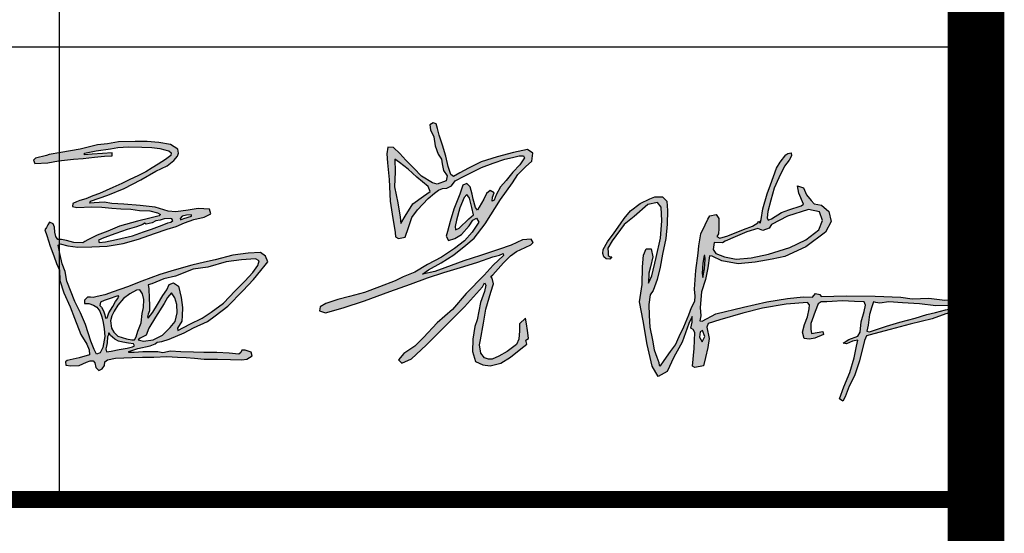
# Model space of a CAD drawing. Extents: x -302077 to 107904, y -9283 to 295706.
# Tile 258 of 297: x 13579 to 15317, y 246846 to 247754. Entities that reach past the tile are written whole.
import ezdxf

# ---------------------------------------------------------------- set-up
doc = ezdxf.new("R2010")
doc.units = 0
doc.header["$LTSCALE"] = 500
doc.header["$MEASUREMENT"] = 0
doc.layers.get('0').update_dxf_attribs({"linetype": 'CONTINUOUS'})
doc.layers.add('PUB_TITLE', color=4, linetype='CONTINUOUS')

# ---------------------------------------------------------------- blocks, each defined once
blk = doc.blocks.new('孟宪瑞')
h = blk.add_hatch(color=3)
h.paths.add_polyline_path([(2326.4, -442.2), (2320.2, -469.1), (2315.8, -505.3), (2317.7, -518.6), (2325.1, -489), (2329.3, -454.7), (2329.1, -442)], flags=16)
h.paths.add_polyline_path([(2392.1, -401.3), (2363.4, -398.6), (2358.8, -423.3), (2367.4, -436.7), (2397.6, -450.3), (2437.4, -459.8), (2489.7, -457.6), (2551.1, -448), (2626.9, -427.9), (2683.3, -404.4), (2730.3, -370.9), (2745.7, -338.7), (2736.1, -308.5), (2697.7, -298.1), (2623.4, -318.4), (2566.2, -344.8), (2557.4, -356.7), (2535.2, -364.4), (2517.9, -356.3), (2479.2, -366.7), (2437.1, -382.4), (2402.2, -395.8)], flags=16)
h.paths.add_polyline_path([(2917.7, -634.2), (2909.6, -631.1), (2903.5, -649.2), (2894.3, -674.8), (2887.6, -711.9), (2882.3, -733.1), (2891.1, -735.5), (2951.7, -719), (2999, -706.7), (3052.7, -695.1), (3094.5, -684.4), (3124.5, -678.9), (3160.6, -671.2), (3197.4, -664.6), (3187.3, -657.4), (3127.3, -655.8), (3070.1, -646.4), (3011.7, -639.5), (2963.4, -633.9), (2932.2, -637.3)], flags=16)
h.paths.add_polyline_path([(2299.4, -708.4), (2296.6, -726.7), (2305.6, -744), (2315, -725.3), (2308.7, -704.7)], flags=16)
h.paths.add_polyline_path([(1991.6, -416.6), (1991.6, -426.7), (1997.9, -431.6), (2003.8, -432.3), (1996.3, -439.6), (1983.9, -438), (1976, -431.1), (1973.3, -418.5), (1974.6, -405.3), (1991.1, -378.5), (2015.2, -348), (2039.6, -317.5), (2053, -299.4), (2076, -274.1), (2111.5, -250.6), (2145.8, -235), (2163.5, -228.6), (2190, -230.9), (2204.4, -246.5), (2205.7, -279.3), (2202.2, -326.7), (2194.6, -377), (2181, -431.4), (2170.6, -475.7), (2158.1, -518.4), (2142.5, -556.4), (2131.9, -570.7), (2125.4, -604), (2124.2, -643.6), (2124.6, -683.6), (2132.5, -730.3), (2136.3, -763.9), (2144, -790.2), (2150.8, -809.1), (2151.2, -819.9), (2155.5, -821), (2169.5, -803.3), (2192.7, -772.8), (2211.1, -750.3), (2226.1, -721.8), (2243.8, -687.9), (2262.5, -647.2), (2273.2, -622), (2286.7, -600.8), (2288.2, -582.8), (2287.6, -558.5), (2295.2, -493), (2306.1, -433.1), (2308.7, -407.5), (2318.4, -365.5), (2334.4, -334.7), (2344.6, -315.5), (2352.2, -304.7), (2374.3, -300.9), (2383.3, -315.5), (2382.3, -349.9), (2379.9, -368.6), (2373.7, -378.2), (2384, -384), (2411.6, -376.9), (2467.5, -357.2), (2499.7, -347.5), (2519.2, -337.1), (2521.8, -330.9), (2527.3, -338.7), (2531.3, -326.2), (2539.1, -289.1), (2556.1, -237.4), (2569.1, -206.2), (2593.6, -148.7), (2606.3, -127.9), (2628.1, -103.9), (2635.5, -99.4), (2646.2, -97.9), (2647.1, -108.4), (2638.3, -123.1), (2621.7, -142.6), (2599.6, -182.9), (2581.7, -218.6), (2567.9, -259.8), (2555.5, -298.8), (2552.5, -320.8), (2555.2, -328.9), (2567.2, -324.7), (2603.4, -304.2), (2629.3, -296.1), (2672.8, -284.9), (2682, -279.1), (2666.5, -239.7), (2663.4, -213.6), (2684.5, -221.4), (2693.5, -246.4), (2708.9, -267.7), (2719.1, -279.5), (2744.7, -284.9), (2768.2, -309), (2775.7, -344.5), (2754, -380.8), (2682.7, -428.5), (2608.3, -458.8), (2563.2, -466.3), (2503.7, -473.5), (2443.6, -476.8), (2387.5, -464.2), (2353.7, -445.7), (2344.4, -444.8), (2337.6, -485.4), (2327.3, -526.4), (2310.8, -569.1), (2303.6, -623.2), (2304.5, -652.8), (2300.7, -669.7), (2309.1, -671), (2357.7, -648.6), (2455.4, -629.6), (2538, -614.4), (2610.5, -606.6), (2665.6, -602.8), (2698.3, -605.1), (2708.3, -593.6), (2723.6, -597.8), (2728.6, -605.1), (2816.8, -605.8), (2916.7, -611.6), (3006.5, -620.1), (3045.6, -626.9), (3103.3, -628), (3159.3, -637.5), (3217, -639.1), (3265.5, -649.3), (3288.3, -656.1), (3283.3, -665.1), (3254.4, -673), (3210.3, -675.3), (3160.9, -685.6), (3111.8, -700.1), (3034.2, -715.7), (2964.2, -731.1), (2906.4, -744), (2880.3, -749.9), (2871.8, -765.3), (2852, -835.9), (2831.4, -887.2), (2811.8, -923), (2795.3, -959.2), (2787.3, -974.1), (2776, -965.4), (2792.1, -924.5), (2815.4, -875.2), (2833.1, -824.8), (2843.5, -784), (2849.2, -763.2), (2829.7, -766.1), (2809.2, -774.5), (2797.7, -770.7), (2817.3, -759.5), (2849.5, -749.7), (2859, -736.1), (2864, -699.6), (2876.2, -663.6), (2881.9, -641.9), (2877, -630.7), (2843.6, -627.6), (2801.7, -623.7), (2765.6, -623.6), (2746.7, -623.6), (2727.6, -623.6), (2715.9, -629.9), (2705.3, -656.4), (2692.5, -684.7), (2687.6, -697.3), (2687.3, -716.7), (2687.9, -731.8), (2707.9, -730.1), (2728.2, -727.2), (2730.5, -738.1), (2699, -748.6), (2680.2, -752.1), (2662.2, -748.4), (2657.3, -725.8), (2665.6, -699.5), (2676.6, -672.9), (2684.6, -645.2), (2686.6, -631.8), (2678.9, -622.7), (2604.3, -626.1), (2521.8, -635.3), (2451.4, -650), (2370.8, -669.4), (2329.3, -680.2), (2323.7, -693.5), (2330.3, -733), (2323.7, -764.8), (2314.4, -798.6), (2305.7, -827.8), (2276, -831.9), (2267.2, -826.8), (2276.5, -765.8), (2281.6, -710.4), (2275.5, -698.7), (2267.8, -693.5), (2273.4, -673.5), (2274.9, -653), (2262.1, -677.1), (2234.9, -741.7), (2203.6, -793), (2178, -842.1), (2146.2, -857.5), (2126.2, -820.6), (2112.4, -744.3), (2102.6, -660.7), (2093.4, -593.6), (2105.6, -533.1), (2109.6, -471.3), (2114.9, -431.8), (2124.6, -409.1), (2142.7, -410.8), (2146.4, -438.2), (2137.1, -472.9), (2130.2, -495.1), (2127.4, -530.3), (2139.9, -505.2), (2158.1, -441.4), (2177.1, -375), (2183.9, -313.8), (2183.4, -266.7), (2172.1, -249.9), (2137.6, -254.9), (2088.7, -294.3), (2051.5, -321.1), (2007.9, -375.9), (1991.2, -400.8)])
h.paths.add_polyline_path([(1262.1, -55.2), (1260.9, -99.9), (1256.6, -152.1), (1265.7, -208.8), (1270.5, -258.6), (1272.4, -281.5), (1289, -255.8), (1317.5, -213.9), (1355.5, -189), (1380.4, -173.6), (1373.7, -155.8), (1335.7, -121.6), (1306.6, -91.9), (1278.1, -67.3)], flags=16)
h.paths.add_polyline_path([(1507.6, -190.4), (1498.1, -200), (1481.2, -236.1), (1467.7, -278.8), (1461.2, -300.3), (1462, -311.9), (1475.5, -306.8), (1510.7, -276.2), (1527.2, -262.7), (1523.1, -236.2), (1516.5, -203.3)], flags=16)
h.paths.add_polyline_path([(1412.2, 61.9), (1401.9, 64.9), (1389.2, 58.6), (1391.6, 41.7), (1401.4, 16.2), (1404.9, -15.2), (1414.2, -45.4), (1424.6, -62.5), (1425.9, -79.4), (1430.1, -103.2), (1441.5, -122.6), (1438, -139.9), (1405.5, -149.7), (1389.7, -144.7), (1352.1, -119.2), (1326.6, -89.5), (1300.1, -60.8), (1279.9, -36.1), (1259.4, -13.8), (1239.5, -11.7), (1234.6, -35), (1235.7, -66.5), (1238.5, -125.9), (1239.1, -201.1), (1245.3, -262.8), (1249.3, -296.9), (1250.7, -311.8), (1252, -326.9), (1261.8, -332.9), (1285.1, -329.6), (1298.2, -296.3), (1311.1, -261.9), (1332.9, -235.9), (1372.3, -198.3), (1394.3, -180.1), (1409.1, -170.7), (1423.4, -165), (1438.9, -165), (1454.9, -157.4), (1469.2, -140.9), (1501.5, -125.7), (1563.1, -98.4), (1604.6, -85.1), (1645.8, -73.5), (1673.1, -68.5), (1696.7, -64.4), (1711.7, -65), (1714.3, -71.6), (1697.3, -95.8), (1672.2, -120.2), (1646.5, -147.9), (1626.7, -169.1), (1609.9, -196.8), (1602.4, -214.8), (1594.8, -217.5), (1596.1, -204), (1602.9, -189.3), (1589.6, -179.8), (1576.1, -189.8), (1566.4, -209.9), (1548.1, -236.9), (1541.8, -247), (1535.7, -237.8), (1528.7, -207.9), (1525.6, -190.7), (1520, -164.6), (1509.7, -151.5), (1494.7, -157.6), (1483.1, -187.7), (1460, -240.1), (1444.3, -282.3), (1433.9, -316.5), (1428.8, -332.9), (1436, -347.8), (1458.6, -342.3), (1482, -329.7), (1510.9, -300.4), (1524.6, -280.9), (1536.8, -274.6), (1544.4, -288.6), (1519.7, -322.7), (1492.1, -351.8), (1456.1, -376.9), (1408.7, -405.5), (1358.8, -429.2), (1313.8, -454), (1271.7, -468), (1242.8, -480.9), (1187.1, -498.6), (1133.7, -516.3), (1081.6, -528.2), (1040.2, -536.8), (997.4, -548.1), (976.8, -559.1), (973.6, -573.5), (994.7, -580.6), (1057.6, -567.1), (1132.7, -545.9), (1222.6, -517.5), (1296.4, -494.2), (1356.1, -475.9), (1414.9, -460), (1484.8, -441.8), (1534.6, -428.7), (1588.1, -413), (1611.5, -407.8), (1624.9, -403.2), (1625.8, -409.3), (1588.5, -441.7), (1554.3, -475.5), (1489.3, -536.1), (1439.1, -590.5), (1383.1, -633.9), (1332.6, -682.8), (1301.7, -712.5), (1261.3, -735.7), (1242.3, -756.9), (1252.7, -770), (1287.3, -755.6), (1341.5, -710.4), (1394.1, -661.7), (1440.4, -619.1), (1480.8, -582.7), (1513.6, -549), (1547.1, -516), (1554.6, -501.7), (1559.6, -510), (1553.3, -532.6), (1538, -570.3), (1523.2, -630.7), (1514.3, -653.2), (1504.8, -697.3), (1502, -739.9), (1510.9, -776.2), (1535.3, -787.9), (1561.1, -792.8), (1598.2, -785.8), (1633.8, -766.2), (1671.4, -739.1), (1692.3, -723.7), (1690.2, -709.4), (1699.9, -704.1), (1698.7, -692.8), (1696.8, -676.2), (1694.3, -652), (1692.3, -632.6), (1670.4, -651.2), (1668.7, -675.1), (1665.7, -704.9), (1656.1, -722.8), (1622.6, -745.5), (1593.3, -761.1), (1569, -770.1), (1555.9, -770.1), (1542.3, -763.7), (1530.3, -747.1), (1527.4, -717.7), (1532, -700.9), (1544.4, -643), (1555.7, -594.7), (1575.2, -535.5), (1586.5, -507), (1582.6, -487), (1577.7, -481.2), (1585.1, -475.7), (1624.6, -434.9), (1649.5, -411.8), (1672.1, -398.2), (1702.4, -385.1), (1722.6, -376.6), (1731.7, -368.8), (1724.8, -357), (1694.2, -357.9), (1653.9, -374.4), (1608.9, -387.3), (1545.1, -406.4), (1485.8, -421.9), (1418.8, -443.2), (1383.2, -454.4), (1339.3, -462.1), (1361.5, -447.2), (1406.4, -424.6), (1452.2, -399.7), (1496.1, -367.6), (1526.1, -344.8), (1567.1, -295.5), (1623.8, -213.5), (1668.6, -157.4), (1688.9, -129.4), (1716.5, -102.9), (1740.2, -84.1), (1744.9, -56.8), (1727.1, -43.4), (1677.3, -51.4), (1619.2, -63.7), (1562.5, -78.6), (1517.8, -99.1), (1486.2, -114.2), (1464.3, -125.9), (1454.6, -118.3), (1447.2, -90.1), (1440.5, -53.4), (1430.6, -14.2), (1420.2, 21.8), (1416.1, 45)])
h.paths.add_polyline_path([(393.4, -451.6), (380, -454.2), (381.2, -467.7), (381.8, -502.7), (382, -524.3), (380, -545.7), (375.4, -557.4), (372, -566.7), (374.9, -571.3), (391.4, -551.2), (409.8, -524.3), (429.2, -494), (444.5, -475.1), (453, -457.1), (468.3, -451.6), (486.3, -463.9), (492.9, -504.3), (496.5, -539.7), (494.2, -568.3), (492, -586.8), (475.3, -611.2), (476.4, -618.4), (519.4, -598.8), (563.7, -580.3), (595.6, -560.3), (640.5, -530.6), (682.4, -489.4), (718.6, -457.9), (747.3, -428), (765.7, -404.4), (771.5, -388.6), (759.6, -380.6), (710.2, -382.2), (655.7, -387.3), (590.8, -401.9), (539.5, -407.3), (476.8, -428.7), (435.8, -436.4)], flags=16)
h.paths.add_polyline_path([(460.5, -486.7), (445.4, -502.4), (432.3, -522.9), (400.5, -568.6), (375.8, -605.7), (365.2, -630.4), (343.2, -639.5), (336.3, -645.1), (354.3, -650.3), (388.4, -647.7), (421.9, -632.8), (450.1, -607.7), (468.7, -587.6), (476.4, -556.6), (477.2, -527.7), (471.2, -503.8)], flags=16)
h.paths.add_polyline_path([(338.6, -471.2), (314.6, -482.5), (291.2, -498.8), (271.1, -520.1), (256.6, -540.8), (248, -556.8), (242.7, -573.9), (244.6, -600.4), (252.8, -614.9), (265.5, -628.8), (295.1, -639.6), (314.4, -644.3), (323.3, -644.2), (329.9, -634), (336.9, -615.3), (349.6, -586.2), (354.1, -553.4), (359.9, -533.1), (363, -504.9), (358.9, -484.9), (350.4, -470.6)], flags=16)
h.paths.add_polyline_path([(233.9, -623.1), (229.7, -629.5), (228, -650.3), (224.9, -661.6), (222, -670.8), (223.9, -682.5), (239.8, -680.5), (267.8, -675.8), (296.6, -672), (315.3, -668.8), (321.9, -665.4), (318.8, -658.4), (301.7, -655.5), (281.9, -650.5), (267.4, -646.1), (254.3, -639.2), (246.8, -631.5), (240.7, -625.3), (239.7, -623.2), (235.8, -617.2), (233.5, -617.3)], flags=16)
h.paths.add_polyline_path([(269, -488.6), (242, -497.3), (223.3, -502.3), (211.2, -507), (208.2, -518.5), (213.3, -524.4), (219.4, -538.3), (223.7, -552), (225.5, -564.4), (231.9, -562.7), (237.7, -546.5), (253.4, -524.1), (263.5, -507.6), (272.2, -497.2), (275.7, -488.2)], flags=16)
h.paths.add_polyline_path([(468, -226.6), (446.4, -226.3), (432.2, -230.8), (416.8, -232.6), (404.2, -238.1), (383.3, -241.6), (377.1, -238.8), (371.7, -242.2), (348.4, -249.5), (315.2, -258.1), (275.4, -269.3), (233.5, -282.5), (213.5, -290.1), (215.4, -298.1), (238.1, -297.2), (277, -290.9), (332.9, -280.1), (371.9, -268.7), (400.4, -260.2), (438.8, -248.1), (459, -241.5), (469.8, -239.7), (477, -233.7), (473.8, -228.1)], flags=16)
h.paths.add_polyline_path([(542.3, -217.2), (524.8, -216.9), (510.3, -219.8), (502.4, -227.3), (503.4, -232.2), (515.9, -228.9), (542, -221)], flags=16)
h.paths.add_polyline_path([(46.2, 13.5), (7.7, 6.9), (0, 0), (3.9, -12.2), (49, -12.2), (87.3, -6.9), (139.3, -2.8), (173.1, -2.8), (213, 0.1), (248.8, 1.9), (275.3, 1.9), (275.3, 12.4), (241.5, 12.4), (206.3, 10.7), (178.8, 10.7), (178.8, 15.7), (220.8, 21.8), (271.1, 27.4), (296.5, 30.7), (334.1, 30.7), (379.9, 27.6), (414.7, 24.7), (442.4, 20), (460, 14.8), (474.1, 10), (482.2, 3), (480.5, -6.7), (461.3, -19.6), (434.2, -34.8), (413.3, -46.5), (389.9, -58.9), (362, -71.9), (333, -83.7), (304.5, -96.4), (272.7, -108.6), (224.7, -127), (200.9, -135), (176.8, -143.7), (155.3, -148.6), (142.9, -153.1), (130.1, -158.1), (128.9, -168.9), (143, -172.8), (196.5, -172.8), (230.4, -175.7), (265.1, -180.8), (296.4, -184.5), (332.2, -187.6), (361.9, -193.3), (398.2, -196.6), (424.6, -204.3), (434.9, -210.2), (429.6, -215.4), (396.8, -222.3), (353.1, -230.7), (289.9, -245.1), (247.4, -260.1), (209.9, -272.4), (177.1, -286.9), (165.7, -293.2), (158.9, -296.8), (127.5, -294.7), (101.9, -286.1), (85, -281.5), (72.5, -281.5), (65.1, -270), (62.9, -255.4), (62.9, -237.4), (57.9, -226), (45.4, -219.6), (39.3, -229), (34.2, -237.6), (28.6, -245.9), (34, -265.2), (44.5, -302.9), (55.9, -338.1), (63.6, -364.8), (72.4, -389.2), (72.4, -424.7), (84.5, -468.3), (103.8, -519.2), (117.3, -559), (137.2, -617), (155.8, -651.7), (163.6, -672.3), (163.6, -690.1), (127.2, -697.9), (106.3, -702.3), (85.5, -705.4), (79.4, -710.7), (79.4, -721.8), (96.5, -724.8), (125.6, -724.8), (152.4, -714.6), (165.3, -711.1), (175.3, -711.1), (181.5, -718.2), (184.2, -734.5), (193.9, -745.9), (206.3, -740.2), (214.8, -728.9), (215.7, -716.3), (225.6, -710.5), (254.4, -706), (312.2, -706), (348.9, -706), (387.9, -708.2), (433.6, -708.2), (471.2, -711.7), (500.8, -714.3), (529.9, -718.3), (563.5, -723.3), (609.7, -725), (655.7, -728.6), (695.4, -732.1), (712, -730.6), (731.6, -719.4), (728.3, -706.2), (708.5, -698.5), (696.9, -698.5), (692.6, -706.4), (685.5, -711.6), (651.3, -706.8), (608.3, -702.2), (563.4, -699.7), (527.2, -696.9), (483.3, -693.6), (447.6, -690.3), (419.8, -694.2), (403.2, -689.9), (388.7, -689.9), (374.6, -688.4), (350.6, -688.4), (320.5, -688.4), (301.3, -688.4), (301.3, -684.2), (333.4, -675.2), (376.7, -668.1), (394.4, -662.3), (402.2, -656.9), (419.1, -655.2), (444.5, -648), (497.9, -628), (531.4, -611.8), (581, -591.8), (609.4, -573.6), (654.9, -541.5), (709.1, -490.3), (748.6, -452.9), (775.3, -423.1), (792.2, -404.2), (802, -393.1), (793.9, -373.3), (777.3, -360.2), (734.2, -360.2), (680.2, -364.9), (618.2, -377.5), (581, -384), (535.8, -392.8), (473.5, -407.1), (422.2, -420.6), (359, -441), (308.1, -458.2), (257, -473.6), (226.6, -482.8), (200.4, -486.7), (185.8, -490.1), (176.3, -487.9), (165.9, -487.9), (154.9, -498.1), (154.9, -510), (169.9, -510), (185.9, -517.2), (196.6, -524.4), (206.5, -538.2), (212.7, -559), (216.8, -579.4), (219.6, -601.6), (220.7, -627.9), (211.5, -666.5), (201.9, -684.6), (188, -688.1), (181.3, -672), (170.5, -641.6), (154.3, -582.7), (138.9, -540.9), (121.3, -500.3), (97.1, -429), (92.7, -394.4), (82.9, -366.7), (76.3, -330.1), (72.1, -301.1), (79, -296.5), (105.5, -305.6), (140.2, -311.4), (189.5, -312.6), (243.7, -312.6), (299, -306.4), (354.1, -293.9), (410.8, -276.1), (455.8, -262.9), (487.2, -254.7), (517.5, -243.8), (549.6, -233.3), (586.5, -226.7), (610.3, -216.7), (606.3, -200.4), (567.1, -195.5), (531.8, -200.1), (488.2, -203.3), (461.6, -200.4), (417, -183.7), (364.6, -175.8), (308.2, -169), (266.9, -164.4), (239.3, -158.6), (204.6, -158.8), (189.4, -159.9), (192.4, -152.3), (254, -134.3), (312, -114.3), (372, -86.5), (425.7, -58.9), (465.6, -41.3), (490.3, -24.5), (503.7, -10), (507.4, 0.5), (505.9, 15.3), (481, 31.9), (440.9, 40.8), (399.3, 46.4), (358.5, 48.9), (299.2, 50.7), (260.9, 44.9), (226.4, 42.7), (164.8, 30.3), (96.3, 22.4), (55.8, 17.4)])
for points in [[(46.2, 13.5), (7.7, 6.9), (0, 0), (3.9, -12.2), (49, -12.2), (87.3, -6.9), (139.3, -2.8), (173.1, -2.8), (213, 0.1), (248.8, 1.9), (275.3, 1.9), (275.3, 12.4), (241.5, 12.4), (206.3, 10.7), (178.8, 10.7), (178.8, 15.7), (220.8, 21.8), (271.1, 27.4), (296.5, 30.7), (334.1, 30.7), (379.9, 27.6), (414.7, 24.7), (442.4, 20), (460, 14.8), (474.1, 10), (482.2, 3), (480.5, -6.7), (461.3, -19.6), (434.2, -34.8), (413.3, -46.5), (389.9, -58.9), (362, -71.9), (333, -83.7), (304.5, -96.4), (272.7, -108.6), (224.7, -127), (200.9, -135), (176.8, -143.7), (155.3, -148.6), (142.9, -153.1), (130.1, -158.1), (128.9, -168.9), (143, -172.8), (196.5, -172.8), (230.4, -175.7), (265.1, -180.8), (296.4, -184.5), (332.2, -187.6), (361.9, -193.3), (398.2, -196.6), (424.6, -204.3), (434.9, -210.2), (429.6, -215.4), (396.8, -222.3), (353.1, -230.7), (289.9, -245.1), (247.4, -260.1), (209.9, -272.4), (177.1, -286.9), (165.7, -293.2), (158.9, -296.8), (127.5, -294.7), (101.9, -286.1), (85, -281.5), (72.5, -281.5), (65.1, -270), (62.9, -255.4), (62.9, -237.4), (57.9, -226), (45.4, -219.6), (39.3, -229), (34.2, -237.6), (28.6, -245.9), (34, -265.2), (44.5, -302.9), (55.9, -338.1), (63.6, -364.8), (72.4, -389.2), (72.4, -424.7), (84.5, -468.3), (103.8, -519.2), (117.3, -559), (137.2, -617), (155.8, -651.7), (163.6, -672.3), (163.6, -690.1), (127.2, -697.9), (106.3, -702.3), (85.5, -705.4), (79.4, -710.7), (79.4, -721.8), (96.5, -724.8), (125.6, -724.8), (152.4, -714.6), (165.3, -711.1), (175.3, -711.1), (181.5, -718.2), (184.2, -734.5), (193.9, -745.9), (206.3, -740.2), (214.8, -728.9), (215.7, -716.3), (225.6, -710.5), (254.4, -706), (312.2, -706), (348.9, -706), (387.9, -708.2), (433.6, -708.2), (471.2, -711.7), (500.8, -714.3), (529.9, -718.3), (563.5, -723.3), (609.7, -725), (655.7, -728.6), (695.4, -732.1), (712, -730.6), (731.6, -719.4), (728.3, -706.2), (708.5, -698.5), (696.9, -698.5), (692.6, -706.4), (685.5, -711.6), (651.3, -706.8), (608.3, -702.2), (563.4, -699.7), (527.2, -696.9), (483.3, -693.6), (447.6, -690.3), (419.8, -694.2), (403.2, -689.9), (388.7, -689.9), (374.6, -688.4), (350.6, -688.4), (320.5, -688.4), (301.3, -688.4), (301.3, -684.2), (333.4, -675.2), (376.7, -668.1), (394.4, -662.3), (402.2, -656.9), (419.1, -655.2), (444.5, -648), (497.9, -628), (531.4, -611.8), (581, -591.8), (609.4, -573.6), (654.9, -541.5), (709.1, -490.3), (748.6, -452.9), (775.3, -423.1), (792.2, -404.2), (802, -393.1), (793.9, -373.3), (777.3, -360.2), (734.2, -360.2), (680.2, -364.9), (618.2, -377.5), (581, -384), (535.8, -392.8), (473.5, -407.1), (422.2, -420.6), (359, -441), (308.1, -458.2), (257, -473.6), (226.6, -482.8), (200.4, -486.7), (185.8, -490.1), (176.3, -487.9), (165.9, -487.9), (154.9, -498.1), (154.9, -510), (169.9, -510), (185.9, -517.2), (196.6, -524.4), (206.5, -538.2), (212.7, -559), (216.8, -579.4), (219.6, -601.6), (220.7, -627.9), (211.5, -666.5), (201.9, -684.6), (188, -688.1), (181.3, -672), (170.5, -641.6), (154.3, -582.7), (138.9, -540.9), (121.3, -500.3), (97.1, -429), (92.7, -394.4), (82.9, -366.7), (76.3, -330.1), (72.1, -301.1), (79, -296.5), (105.5, -305.6), (140.2, -311.4), (189.5, -312.6), (243.7, -312.6), (299, -306.4), (354.1, -293.9), (410.8, -276.1), (455.8, -262.9), (487.2, -254.7), (517.5, -243.8), (549.6, -233.3), (586.5, -226.7), (610.3, -216.7), (606.3, -200.4), (567.1, -195.5), (531.8, -200.1), (488.2, -203.3), (461.6, -200.4), (417, -183.7), (364.6, -175.8), (308.2, -169), (266.9, -164.4), (239.3, -158.6), (204.6, -158.8), (189.4, -159.9), (192.4, -152.3), (254, -134.3), (312, -114.3), (372, -86.5), (425.7, -58.9), (465.6, -41.3), (490.3, -24.5), (503.7, -10), (507.4, 0.5), (505.9, 15.3), (481, 31.9), (440.9, 40.8), (399.3, 46.4), (358.5, 48.9), (299.2, 50.7), (260.9, 44.9), (226.4, 42.7), (164.8, 30.3), (96.3, 22.4), (55.8, 17.4)], [(1412.2, 61.9), (1401.9, 64.9), (1389.2, 58.6), (1391.6, 41.7), (1401.4, 16.2), (1404.9, -15.2), (1414.2, -45.4), (1424.6, -62.5), (1425.9, -79.4), (1430.1, -103.2), (1441.5, -122.6), (1438, -139.9), (1405.5, -149.7), (1389.7, -144.7), (1352.1, -119.2), (1326.6, -89.5), (1300.1, -60.8), (1279.9, -36.1), (1259.4, -13.8), (1239.5, -11.7), (1234.6, -35), (1235.7, -66.5), (1238.5, -125.9), (1239.1, -201.1), (1245.3, -262.8), (1249.3, -296.9), (1250.7, -311.8), (1252, -326.9), (1261.8, -332.9), (1285.1, -329.6), (1298.2, -296.3), (1311.1, -261.9), (1332.9, -235.9), (1372.3, -198.3), (1394.3, -180.1), (1409.1, -170.7), (1423.4, -165), (1438.9, -165), (1454.9, -157.4), (1469.2, -140.9), (1501.5, -125.7), (1563.1, -98.4), (1604.6, -85.1), (1645.8, -73.5), (1673.1, -68.5), (1696.7, -64.4), (1711.7, -65), (1714.3, -71.6), (1697.3, -95.8), (1672.2, -120.2), (1646.5, -147.9), (1626.7, -169.1), (1609.9, -196.8), (1602.4, -214.8), (1594.8, -217.5), (1596.1, -204), (1602.9, -189.3), (1589.6, -179.8), (1576.1, -189.8), (1566.4, -209.9), (1548.1, -236.9), (1541.8, -247), (1535.7, -237.8), (1528.7, -207.9), (1525.6, -190.7), (1520, -164.6), (1509.7, -151.5), (1494.7, -157.6), (1483.1, -187.7), (1460, -240.1), (1444.3, -282.3), (1433.9, -316.5), (1428.8, -332.9), (1436, -347.8), (1458.6, -342.3), (1482, -329.7), (1510.9, -300.4), (1524.6, -280.9), (1536.8, -274.6), (1544.4, -288.6), (1519.7, -322.7), (1492.1, -351.8), (1456.1, -376.9), (1408.7, -405.5), (1358.8, -429.2), (1313.8, -454), (1271.7, -468), (1242.8, -480.9), (1187.1, -498.6), (1133.7, -516.3), (1081.6, -528.2), (1040.2, -536.8), (997.4, -548.1), (976.8, -559.1), (973.6, -573.5), (994.7, -580.6), (1057.6, -567.1), (1132.7, -545.9), (1222.6, -517.5), (1296.4, -494.2), (1356.1, -475.9), (1414.9, -460), (1484.8, -441.8), (1534.6, -428.7), (1588.1, -413), (1611.5, -407.8), (1624.9, -403.2), (1625.8, -409.3), (1588.5, -441.7), (1554.3, -475.5), (1489.3, -536.1), (1439.1, -590.5), (1383.1, -633.9), (1332.6, -682.8), (1301.7, -712.5), (1261.3, -735.7), (1242.3, -756.9), (1252.7, -770), (1287.3, -755.6), (1341.5, -710.4), (1394.1, -661.7), (1440.4, -619.1), (1480.8, -582.7), (1513.6, -549), (1547.1, -516), (1554.6, -501.7), (1559.6, -510), (1553.3, -532.6), (1538, -570.3), (1523.2, -630.7), (1514.3, -653.2), (1504.8, -697.3), (1502, -739.9), (1510.9, -776.2), (1535.3, -787.9), (1561.1, -792.8), (1598.2, -785.8), (1633.8, -766.2), (1671.4, -739.1), (1692.3, -723.7), (1690.2, -709.4), (1699.9, -704.1), (1698.7, -692.8), (1696.8, -676.2), (1694.3, -652), (1692.3, -632.6), (1670.4, -651.2), (1668.7, -675.1), (1665.7, -704.9), (1656.1, -722.8), (1622.6, -745.5), (1593.3, -761.1), (1569, -770.1), (1555.9, -770.1), (1542.3, -763.7), (1530.3, -747.1), (1527.4, -717.7), (1532, -700.9), (1544.4, -643), (1555.7, -594.7), (1575.2, -535.5), (1586.5, -507), (1582.6, -487), (1577.7, -481.2), (1585.1, -475.7), (1624.6, -434.9), (1649.5, -411.8), (1672.1, -398.2), (1702.4, -385.1), (1722.6, -376.6), (1731.7, -368.8), (1724.8, -357), (1694.2, -357.9), (1653.9, -374.4), (1608.9, -387.3), (1545.1, -406.4), (1485.8, -421.9), (1418.8, -443.2), (1383.2, -454.4), (1339.3, -462.1), (1361.5, -447.2), (1406.4, -424.6), (1452.2, -399.7), (1496.1, -367.6), (1526.1, -344.8), (1567.1, -295.5), (1623.8, -213.5), (1668.6, -157.4), (1688.9, -129.4), (1716.5, -102.9), (1740.2, -84.1), (1744.9, -56.8), (1727.1, -43.4), (1677.3, -51.4), (1619.2, -63.7), (1562.5, -78.6), (1517.8, -99.1), (1486.2, -114.2), (1464.3, -125.9), (1454.6, -118.3), (1447.2, -90.1), (1440.5, -53.4), (1430.6, -14.2), (1420.2, 21.8), (1416.1, 45)], [(1262.1, -55.2), (1260.9, -99.9), (1256.6, -152.1), (1265.7, -208.8), (1270.5, -258.6), (1272.4, -281.5), (1289, -255.8), (1317.5, -213.9), (1355.5, -189), (1380.4, -173.6), (1373.7, -155.8), (1335.7, -121.6), (1306.6, -91.9), (1278.1, -67.3)], [(1991.6, -416.6), (1991.6, -426.7), (1997.9, -431.6), (2003.8, -432.3), (1996.3, -439.6), (1983.9, -438), (1976, -431.1), (1973.3, -418.5), (1974.6, -405.3), (1991.1, -378.5), (2015.2, -348), (2039.6, -317.5), (2053, -299.4), (2076, -274.1), (2111.5, -250.6), (2145.8, -235), (2163.5, -228.6), (2190, -230.9), (2204.4, -246.5), (2205.7, -279.3), (2202.2, -326.7), (2194.6, -377), (2181, -431.4), (2170.6, -475.7), (2158.1, -518.4), (2142.5, -556.4), (2131.9, -570.7), (2125.4, -604), (2124.2, -643.6), (2124.6, -683.6), (2132.5, -730.3), (2136.3, -763.9), (2144, -790.2), (2150.8, -809.1), (2151.2, -819.9), (2155.5, -821), (2169.5, -803.3), (2192.7, -772.8), (2211.1, -750.3), (2226.1, -721.8), (2243.8, -687.9), (2262.5, -647.2), (2273.2, -622), (2286.7, -600.8), (2288.2, -582.8), (2287.6, -558.5), (2295.2, -493), (2306.1, -433.1), (2308.7, -407.5), (2318.4, -365.5), (2334.4, -334.7), (2344.6, -315.5), (2352.2, -304.7), (2374.3, -300.9), (2383.3, -315.5), (2382.3, -349.9), (2379.9, -368.6), (2373.7, -378.2), (2384, -384), (2411.6, -376.9), (2467.5, -357.2), (2499.7, -347.5), (2519.2, -337.1), (2521.8, -330.9), (2527.3, -338.7), (2531.3, -326.2), (2539.1, -289.1), (2556.1, -237.4), (2569.1, -206.2), (2593.6, -148.7), (2606.3, -127.9), (2628.1, -103.9), (2635.5, -99.4), (2646.2, -97.9), (2647.1, -108.4), (2638.3, -123.1), (2621.7, -142.6), (2599.6, -182.9), (2581.7, -218.6), (2567.9, -259.8), (2555.5, -298.8), (2552.5, -320.8), (2555.2, -328.9), (2567.2, -324.7), (2603.4, -304.2), (2629.3, -296.1), (2672.8, -284.9), (2682, -279.1), (2666.5, -239.7), (2663.4, -213.6), (2684.5, -221.4), (2693.5, -246.4), (2708.9, -267.7), (2719.1, -279.5), (2744.7, -284.9), (2768.2, -309), (2775.7, -344.5), (2754, -380.8), (2682.7, -428.5), (2608.3, -458.8), (2563.2, -466.3), (2503.7, -473.5), (2443.6, -476.8), (2387.5, -464.2), (2353.7, -445.7), (2344.4, -444.8), (2337.6, -485.4), (2327.3, -526.4), (2310.8, -569.1), (2303.6, -623.2), (2304.5, -652.8), (2300.7, -669.7), (2309.1, -671), (2357.7, -648.6), (2455.4, -629.6), (2538, -614.4), (2610.5, -606.6), (2665.6, -602.8), (2698.3, -605.1), (2708.3, -593.6), (2723.6, -597.8), (2728.6, -605.1), (2816.8, -605.8), (2916.7, -611.6), (3006.5, -620.1), (3045.6, -626.9), (3103.3, -628), (3159.3, -637.5), (3217, -639.1), (3265.5, -649.3), (3288.3, -656.1), (3283.3, -665.1), (3254.4, -673), (3210.3, -675.3), (3160.9, -685.6), (3111.8, -700.1), (3034.2, -715.7), (2964.2, -731.1), (2906.4, -744), (2880.3, -749.9), (2871.8, -765.3), (2852, -835.9), (2831.4, -887.2), (2811.8, -923), (2795.3, -959.2), (2787.3, -974.1), (2776, -965.4), (2792.1, -924.5), (2815.4, -875.2), (2833.1, -824.8), (2843.5, -784), (2849.2, -763.2), (2829.7, -766.1), (2809.2, -774.5), (2797.7, -770.7), (2817.3, -759.5), (2849.5, -749.7), (2859, -736.1), (2864, -699.6), (2876.2, -663.6), (2881.9, -641.9), (2877, -630.7), (2843.6, -627.6), (2801.7, -623.7), (2765.6, -623.6), (2746.7, -623.6), (2727.6, -623.6), (2715.9, -629.9), (2705.3, -656.4), (2692.5, -684.7), (2687.6, -697.3), (2687.3, -716.7), (2687.9, -731.8), (2707.9, -730.1), (2728.2, -727.2), (2730.5, -738.1), (2699, -748.6), (2680.2, -752.1), (2662.2, -748.4), (2657.3, -725.8), (2665.6, -699.5), (2676.6, -672.9), (2684.6, -645.2), (2686.6, -631.8), (2678.9, -622.7), (2604.3, -626.1), (2521.8, -635.3), (2451.4, -650), (2370.8, -669.4), (2329.3, -680.2), (2323.7, -693.5), (2330.3, -733), (2323.7, -764.8), (2314.4, -798.6), (2305.7, -827.8), (2276, -831.9), (2267.2, -826.8), (2276.5, -765.8), (2281.6, -710.4), (2275.5, -698.7), (2267.8, -693.5), (2273.4, -673.5), (2274.9, -653), (2262.1, -677.1), (2234.9, -741.7), (2203.6, -793), (2178, -842.1), (2146.2, -857.5), (2126.2, -820.6), (2112.4, -744.3), (2102.6, -660.7), (2093.4, -593.6), (2105.6, -533.1), (2109.6, -471.3), (2114.9, -431.8), (2124.6, -409.1), (2142.7, -410.8), (2146.4, -438.2), (2137.1, -472.9), (2130.2, -495.1), (2127.4, -530.3), (2139.9, -505.2), (2158.1, -441.4), (2177.1, -375), (2183.9, -313.8), (2183.4, -266.7), (2172.1, -249.9), (2137.6, -254.9), (2088.7, -294.3), (2051.5, -321.1), (2007.9, -375.9), (1991.2, -400.8)], [(1507.6, -190.4), (1498.1, -200), (1481.2, -236.1), (1467.7, -278.8), (1461.2, -300.3), (1462, -311.9), (1475.5, -306.8), (1510.7, -276.2), (1527.2, -262.7), (1523.1, -236.2), (1516.5, -203.3)], [(468, -226.6), (446.4, -226.3), (432.2, -230.8), (416.8, -232.6), (404.2, -238.1), (383.3, -241.6), (377.1, -238.8), (371.7, -242.2), (348.4, -249.5), (315.2, -258.1), (275.4, -269.3), (233.5, -282.5), (213.5, -290.1), (215.4, -298.1), (238.1, -297.2), (277, -290.9), (332.9, -280.1), (371.9, -268.7), (400.4, -260.2), (438.8, -248.1), (459, -241.5), (469.8, -239.7), (477, -233.7), (473.8, -228.1)], [(542.3, -217.2), (524.8, -216.9), (510.3, -219.8), (502.4, -227.3), (503.4, -232.2), (515.9, -228.9), (542, -221)], [(2392.1, -401.3), (2363.4, -398.6), (2358.8, -423.3), (2367.4, -436.7), (2397.6, -450.3), (2437.4, -459.8), (2489.7, -457.6), (2551.1, -448), (2626.9, -427.9), (2683.3, -404.4), (2730.3, -370.9), (2745.7, -338.7), (2736.1, -308.5), (2697.7, -298.1), (2623.4, -318.4), (2566.2, -344.8), (2557.4, -356.7), (2535.2, -364.4), (2517.9, -356.3), (2479.2, -366.7), (2437.1, -382.4), (2402.2, -395.8)], [(393.4, -451.6), (380, -454.2), (381.2, -467.7), (381.8, -502.7), (382, -524.3), (380, -545.7), (375.4, -557.4), (372, -566.7), (374.9, -571.3), (391.4, -551.2), (409.8, -524.3), (429.2, -494), (444.5, -475.1), (453, -457.1), (468.3, -451.6), (486.3, -463.9), (492.9, -504.3), (496.5, -539.7), (494.2, -568.3), (492, -586.8), (475.3, -611.2), (476.4, -618.4), (519.4, -598.8), (563.7, -580.3), (595.6, -560.3), (640.5, -530.6), (682.4, -489.4), (718.6, -457.9), (747.3, -428), (765.7, -404.4), (771.5, -388.6), (759.6, -380.6), (710.2, -382.2), (655.7, -387.3), (590.8, -401.9), (539.5, -407.3), (476.8, -428.7), (435.8, -436.4)], [(2326.4, -442.2), (2320.2, -469.1), (2315.8, -505.3), (2317.7, -518.6), (2325.1, -489), (2329.3, -454.7), (2329.1, -442)], [(338.6, -471.2), (314.6, -482.5), (291.2, -498.8), (271.1, -520.1), (256.6, -540.8), (248, -556.8), (242.7, -573.9), (244.6, -600.4), (252.8, -614.9), (265.5, -628.8), (295.1, -639.6), (314.4, -644.3), (323.3, -644.2), (329.9, -634), (336.9, -615.3), (349.6, -586.2), (354.1, -553.4), (359.9, -533.1), (363, -504.9), (358.9, -484.9), (350.4, -470.6)], [(269, -488.6), (242, -497.3), (223.3, -502.3), (211.2, -507), (208.2, -518.5), (213.3, -524.4), (219.4, -538.3), (223.7, -552), (225.5, -564.4), (231.9, -562.7), (237.7, -546.5), (253.4, -524.1), (263.5, -507.6), (272.2, -497.2), (275.7, -488.2)], [(460.5, -486.7), (445.4, -502.4), (432.3, -522.9), (400.5, -568.6), (375.8, -605.7), (365.2, -630.4), (343.2, -639.5), (336.3, -645.1), (354.3, -650.3), (388.4, -647.7), (421.9, -632.8), (450.1, -607.7), (468.7, -587.6), (476.4, -556.6), (477.2, -527.7), (471.2, -503.8)], [(233.9, -623.1), (229.7, -629.5), (228, -650.3), (224.9, -661.6), (222, -670.8), (223.9, -682.5), (239.8, -680.5), (267.8, -675.8), (296.6, -672), (315.3, -668.8), (321.9, -665.4), (318.8, -658.4), (301.7, -655.5), (281.9, -650.5), (267.4, -646.1), (254.3, -639.2), (246.8, -631.5), (240.7, -625.3), (239.7, -623.2), (235.8, -617.2), (233.5, -617.3)], [(2917.7, -634.2), (2909.6, -631.1), (2903.5, -649.2), (2894.3, -674.8), (2887.6, -711.9), (2882.3, -733.1), (2891.1, -735.5), (2951.7, -719), (2999, -706.7), (3052.7, -695.1), (3094.5, -684.4), (3124.5, -678.9), (3160.6, -671.2), (3197.4, -664.6), (3187.3, -657.4), (3127.3, -655.8), (3070.1, -646.4), (3011.7, -639.5), (2963.4, -633.9), (2932.2, -637.3)], [(2299.4, -708.4), (2296.6, -726.7), (2305.6, -744), (2315, -725.3), (2308.7, -704.7)]]:
    blk.add_lwpolyline(points, close=True)
blk = doc.blocks.new('wrtgtg')
at = {"color": 4}
blk.add_line((7804.3, -4841.2), (7804.3, 52558.8), dxfattribs=at)
at = {"layer": 'PUB_TITLE'}
for p, q in [((7804.3, -4841.2), (7804.3, 52558.8)), ((6186.5, 4748.4), (6186.5, 9558.8)), ((2204.3, 5558.8), (7804.3, 5558.8)), ((2204.3, 4758.8), (7804.3, 4758.8)), ((2204.3, 4758.8), (7804.3, 4758.8))]:
    blk.add_line(p, q, dxfattribs=at)
at = {"layer": 'PUB_TITLE', "const_width": 100}
blk.add_lwpolyline([(-72795.7, -4841.2), (7804.3, -4841.2), (7804.3, 52558.8), (-72795.7, 52558.8)], close=True, dxfattribs=at)
at = {"layer": 'PUB_TITLE', "const_width": 29.7}
blk.add_lwpolyline([(2204.3, 4758.8), (7804.3, 4758.8)], dxfattribs=at)
at = {"xscale": 0.5050378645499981, "yscale": 0.5050378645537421, "zscale": 0.5050378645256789, "rotation": 2.662162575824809}
blk.add_blockref('孟宪瑞', (6140.5, 5358.5), dxfattribs=at)

msp = doc.modelspace()

# ---------------------------------------------------------------- block references
msp.add_blockref('wrtgtg', (7462.635, 242147.088))

doc.saveas('drawing.dxf')
